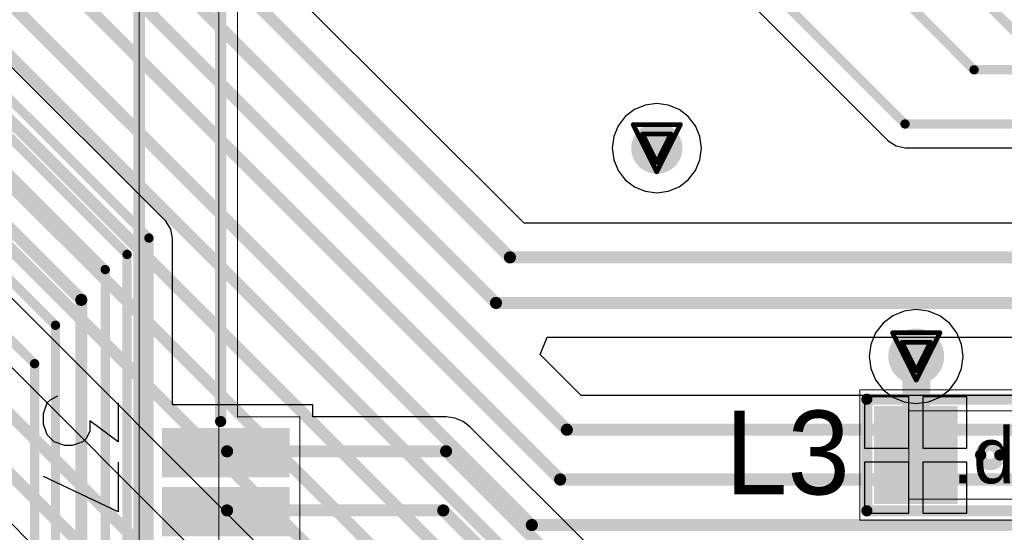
# Model space of a CAD drawing. Header units: millimetres. Extents: x 138 to 555, y 26 to 334.
# Tile 622 of 656: x 340.12 to 350.7, y 237.85 to 243.36. Entities that reach past the tile are written whole.
import ezdxf

# ---------------------------------------------------------------- set-up
doc = ezdxf.new("R2010")
doc.units = ezdxf.units.MM
for name, color, linetype in [('BottomLayer', 5, 'Continuous'), ('DrillDrawing', 1, 'Continuous'), ('Mechanical20', 56, 'Continuous'), ('Mechanical27', 56, 'Continuous'), ('MidLayer1', 16, 'Continuous'), ('MidLayer2', 76, 'Continuous'), ('MidLayer3', 90, 'Continuous'), ('MidLayer4', 156, 'Continuous'), ('MultiLayer', 9, 'Continuous'), ('TopLayer', 1, 'Continuous'), ('TopOverlay', 2, 'Continuous'), ('TopPaste', 8, 'Continuous'), ('TopSolder', 216, 'Continuous'), ('ViaHoleLayer', 16, 'Continuous')]:
    doc.layers.add(name, color=color, linetype=linetype)

# ---------------------------------------------------------------- blocks, each defined once
blk = doc.blocks.new('CON_MICTOR_TYCO_2_5767004_2_536')
at = {"layer": 'Mechanical20', "const_width": 0.01}
for points in [[(-6.1, 3.655), (-6.1, 4.325)], [(6.1, 4.325), (-6.1, 4.325)], [(-6.1, 3.655), (-12.9, 3.655)]]:
    blk.add_lwpolyline(points, dxfattribs=at)
at = {"layer": 'Mechanical20', "const_width": 0.005}
for points in [[(-6.102, 4.325, 1), (-6.098, 4.325, 1)], [(-6.102, 4.325, 1), (-6.098, 4.325, 1)], [(-6.102, 3.655, 1), (-6.098, 3.655, 1)], [(-6.102, 3.655, 1), (-6.098, 3.655, 1)]]:
    blk.add_lwpolyline(points, format="xyb", close=True, dxfattribs=at)
at = {"layer": 'Mechanical27'}
for p, q in [((-6.249, 2.375), (-5.83, 2.375)), ((-5.83, 2.375), (-6.058, 2.07)), ((-5.613, 2.375), (-5.08, 2.375)), ((-5.08, 2.375), (-5.46, 1.575)), ((-6.058, 2.07), (-5.944, 2.07)), ((-5.944, 2.07), (-5.868, 2.032)), ((-5.868, 2.032), (-5.83, 1.994)), ((-5.83, 1.994), (-5.792, 1.88)), ((-5.792, 1.804), (-5.83, 1.689)), ((-5.792, 1.88), (-5.792, 1.804)), ((-6.287, 1.651), (-6.325, 1.727)), ((-6.249, 1.613), (-6.287, 1.651)), ((-6.135, 1.575), (-6.249, 1.613)), ((-5.906, 1.613), (-6.02, 1.575)), ((-5.83, 1.689), (-5.906, 1.613)), ((-6.02, 1.575), (-6.135, 1.575))]:
    blk.add_line(p, q, dxfattribs=at)
at = {"layer": 'Mechanical27', "const_width": 0.01}
for points in [[(12.7, 3.455), (-12.7, 3.455)], [(10.925, 2.6), (-10.9, 2.6)]]:
    blk.add_lwpolyline(points, dxfattribs=at)
at = {"layer": 'TopLayer'}
for points in [[(-5.5, 2.895), (-5.5, 4.165), (-5.93, 2.895), (-5.93, 4.165)], [(-4.865, 2.895), (-4.865, 4.165), (-5.295, 2.895), (-5.295, 4.165)]]:
    blk.add_solid(points, dxfattribs=at)
at = {"layer": 'TopOverlay'}
for p, q in [((-6.249, 2.375), (-5.83, 2.375)), ((-5.83, 2.375), (-6.058, 2.07)), ((-5.613, 2.375), (-5.08, 2.375)), ((-5.08, 2.375), (-5.46, 1.575)), ((-6.058, 2.07), (-5.944, 2.07)), ((-5.944, 2.07), (-5.868, 2.032)), ((-5.868, 2.032), (-5.83, 1.994)), ((-5.83, 1.994), (-5.792, 1.88)), ((-5.792, 1.804), (-5.83, 1.689)), ((-5.792, 1.88), (-5.792, 1.804)), ((-6.287, 1.651), (-6.325, 1.727)), ((-6.249, 1.613), (-6.287, 1.651)), ((-6.135, 1.575), (-6.249, 1.613)), ((-5.906, 1.613), (-6.02, 1.575)), ((-5.83, 1.689), (-5.906, 1.613)), ((-6.02, 1.575), (-6.135, 1.575))]:
    blk.add_line(p, q, dxfattribs=at)
for points, const_width in [([(-6.05, 3.475), (-12.7, 3.475)], 0.12), ([(10.925, 2.6), (-10.9, 2.6)], 0.127)]:
    blk.add_lwpolyline(points, dxfattribs=dict(at, const_width=const_width))
at = {"layer": 'TopOverlay', "const_width": 0.06}
blk.add_lwpolyline([(-6.08, 3.475, 1), (-6.02, 3.475, 1)], format="xyb", close=True, dxfattribs=at)
at = {"layer": 'TopPaste'}
for points in [[(-5.5, 2.895), (-5.5, 4.165), (-5.93, 2.895), (-5.93, 4.165)], [(-4.865, 2.895), (-4.865, 4.165), (-5.295, 2.895), (-5.295, 4.165)]]:
    blk.add_solid(points, dxfattribs=at)
at = {"layer": 'TopSolder'}
for points in [[(-5.45, 2.845), (-5.45, 4.215), (-5.98, 2.845), (-5.98, 4.215)], [(-4.815, 2.845), (-4.815, 4.215), (-5.345, 2.845), (-5.345, 4.215)]]:
    blk.add_solid(points, dxfattribs=at)
blk = doc.blocks.new('L0603_789')
at = {"layer": 'Mechanical20', "const_width": 0.01}
for points in [[(-1.4, 0.7), (-1.4, -0.7)], [(-0.3, 0.7), (-1.4, 0.7)], [(1.4, 0.7), (-0.3, 0.7)], [(1.4, 0.7), (1.4, -0.7)], [(1.4, -0.7), (-1.4, -0.7)]]:
    blk.add_lwpolyline(points, dxfattribs=at)
at = {"layer": 'Mechanical20', "const_width": 0.005}
for points in [[(-1.402, 0.7, 1), (-1.398, 0.7, 1)], [(-1.402, 0.7, 1), (-1.398, 0.7, 1)], [(-0.302, 0.7, 1), (-0.298, 0.7, 1)], [(-0.302, 0.7, 1), (-0.298, 0.7, 1)], [(1.398, 0.7, 1), (1.402, 0.7, 1)], [(1.398, 0.7, 1), (1.402, 0.7, 1)], [(-1.402, -0.7, 1), (-1.398, -0.7, 1)], [(-1.402, -0.7, 1), (-1.398, -0.7, 1)], [(1.398, -0.7, 1), (1.402, -0.7, 1)], [(1.398, -0.7, 1), (1.402, -0.7, 1)]]:
    blk.add_lwpolyline(points, format="xyb", close=True, dxfattribs=at)
at = {"layer": 'Mechanical27', "const_width": 0.01}
for points in [[(0.875, 0.475), (-0.875, 0.475)], [(-0.875, 0.475), (-0.875, -0.475)], [(0.875, 0.475), (0.875, -0.475)], [(0.875, -0.475), (-0.875, -0.475)]]:
    blk.add_lwpolyline(points, dxfattribs=at)
at = {"layer": 'Mechanical27', "const_width": 0.005}
for points in [[(-0.877, 0.475, 1), (-0.873, 0.475, 1)], [(-0.877, 0.475, 1), (-0.873, 0.475, 1)], [(0.873, 0.475, 1), (0.877, 0.475, 1)], [(0.873, 0.475, 1), (0.877, 0.475, 1)], [(-0.877, -0.475, 1), (-0.873, -0.475, 1)], [(-0.877, -0.475, 1), (-0.873, -0.475, 1)], [(0.873, -0.475, 1), (0.877, -0.475, 1)], [(0.873, -0.475, 1), (0.877, -0.475, 1)]]:
    blk.add_lwpolyline(points, format="xyb", close=True, dxfattribs=at)
at = {"layer": 'TopLayer'}
for points in [[(-0.4, -0.475), (-0.4, 0.475), (-1.2, -0.475), (-1.2, 0.475)], [(1.2, -0.475), (1.2, 0.475), (0.4, -0.475), (0.4, 0.475)]]:
    blk.add_solid(points, dxfattribs=at)
at = {"layer": 'TopOverlay', "const_width": 0.12}
for points in [[(1.325, 0.6), (-1.325, 0.6)], [(-1.325, 0.6), (-1.325, -0.6)], [(1.325, 0.6), (1.325, -0.6)], [(1.325, -0.6), (-1.325, -0.6)]]:
    blk.add_lwpolyline(points, dxfattribs=at)
at = {"layer": 'TopOverlay'}
for points, const_width in [([(-1.355, 0.6, 1), (-1.295, 0.6, 1)], 0.06), ([(-1.355, 0.6, 1), (-1.295, 0.6, 1)], 0.06), ([(1.295, 0.6, 1), (1.355, 0.6, 1)], 0.06), ([(1.295, 0.6, 1), (1.355, 0.6, 1)], 0.06), ([(0.103, 0, 1), (-0.103, 0, 1)], 0.12), ([(-0.133, 0, 1), (-0.073, 0, 1)], 0.06), ([(0.073, 0, 1), (0.133, 0, 1)], 0.06), ([(-1.355, -0.6, 1), (-1.295, -0.6, 1)], 0.06), ([(-1.355, -0.6, 1), (-1.295, -0.6, 1)], 0.06), ([(1.295, -0.6, 1), (1.355, -0.6, 1)], 0.06), ([(1.295, -0.6, 1), (1.355, -0.6, 1)], 0.06)]:
    blk.add_lwpolyline(points, format="xyb", close=True, dxfattribs=dict(at, const_width=const_width))
at = {"layer": 'TopPaste'}
for points in [[(-0.4, -0.475), (-0.4, 0.475), (-1.2, -0.475), (-1.2, 0.475)], [(1.2, -0.475), (1.2, 0.475), (0.4, -0.475), (0.4, 0.475)]]:
    blk.add_solid(points, dxfattribs=at)
at = {"layer": 'TopSolder'}
for points in [[(-0.35, -0.525), (-0.35, 0.525), (-1.25, -0.525), (-1.25, 0.525)], [(1.25, -0.525), (1.25, 0.525), (0.35, -0.525), (0.35, 0.525)]]:
    blk.add_solid(points, dxfattribs=at)

msp = doc.modelspace()

# ---------------------------------------------------------------- linework, layer by layer
at = {"layer": 'BottomLayer'}
for p, q in [((340.083, 251.426), (349.45, 242.058)), ((345.54, 241.173), (335.941, 250.772)), ((349.45, 242.058), (349.533, 242.003)), ((349.533, 242.003), (349.63, 241.983)), ((349.63, 241.983), (354.166, 241.983)), ((352.905, 241.173), (345.54, 241.173)), ((339.798, 240.606), (347.849, 232.554)), ((347.909, 231.751), (339.45, 240.21)), ((345.711, 239.763), (345.787, 239.948)), ((345.787, 239.948), (352.785, 239.948)), ((346.151, 239.322), (345.711, 239.763)), ((353.149, 239.322), (346.151, 239.322)), ((339.856, 238.123), (347.517, 230.462))]:
    msp.add_line(p, q, dxfattribs=at)
for points, const_width in [([(340.188, 251.681), (349.63, 242.238)], 0.1), ([(335.681, 250.511), (345.387, 240.805)], 0.13), ([(335.623, 249.93), (345.237, 240.316)], 0.13), ([(335.631, 249.322), (345.999, 238.954)], 0.13), ([(335.556, 248.789), (345.926, 238.419)], 0.13), ([(335.158, 248.394), (345.622, 237.93)], 0.13), ([(334.998, 247.989), (346.597, 236.391)], 0.13), ([(334.876, 247.422), (346.487, 235.811)], 0.13), ([(334.73, 246.878), (346.301, 235.307)], 0.13), ([(334.537, 246.387), (348.11, 232.814)], 0.13), ([(333.683, 245.456), (347.756, 231.383)], 0.13), ([(348.627, 245.41), (350.899, 243.139)], 0.1), ([(333.438, 245.062), (347.783, 230.717)], 0.13), ([(348.934, 244.258), (350.371, 242.82)], 0.1), ([(350.371, 242.82), (354.328, 242.82)], 0.1), ([(349.63, 242.238), (354.272, 242.238)], 0.1), ([(345.387, 240.805), (352.905, 240.805)], 0.13), ([(345.237, 240.316), (352.937, 240.316)], 0.13), ([(345.999, 238.954), (353.507, 238.954)], 0.13), ([(345.926, 238.419), (352.916, 238.419)], 0.13), ([(345.622, 237.93), (353.079, 237.93)], 0.13)]:
    msp.add_lwpolyline(points, dxfattribs=dict(at, const_width=const_width))
for points, const_width in [([(350.346, 242.82, 1), (350.396, 242.82, 1)], 0.05), ([(350.346, 242.82, 1), (350.396, 242.82, 1)], 0.05), ([(346.827, 241.978, 1), (347.102, 241.978, 1)], 0.275), ([(349.605, 242.238, 1), (349.655, 242.238, 1)], 0.05), ([(349.605, 242.238, 1), (349.655, 242.238, 1)], 0.05), ([(345.355, 240.805, 1), (345.42, 240.805, 1)], 0.065), ([(345.355, 240.805, 1), (345.42, 240.805, 1)], 0.065), ([(345.205, 240.316, 1), (345.27, 240.316, 1)], 0.065), ([(345.205, 240.316, 1), (345.27, 240.316, 1)], 0.065), ([(349.6, 239.741, 1), (349.9, 239.741, 1)], 0.3), ([(345.966, 238.954, 1), (346.031, 238.954, 1)], 0.065), ([(345.966, 238.954, 1), (346.031, 238.954, 1)], 0.065), ([(345.894, 238.419, 1), (345.959, 238.419, 1)], 0.065), ([(345.894, 238.419, 1), (345.959, 238.419, 1)], 0.065), ([(345.59, 237.93, 1), (345.655, 237.93, 1)], 0.065), ([(345.59, 237.93, 1), (345.655, 237.93, 1)], 0.065)]:
    msp.add_lwpolyline(points, format="xyb", close=True, dxfattribs=dict(at, const_width=const_width))
at = {"layer": 'DrillDrawing', "const_width": 0.0508}
for points in [[(346.71, 242.232), (347.218, 242.232)], [(346.71, 242.232), (346.964, 241.724)], [(346.964, 241.724), (347.218, 242.232)], [(346.812, 242.13), (347.117, 242.13)], [(346.812, 242.13), (346.964, 241.825)], [(346.964, 241.825), (347.117, 242.13)], [(349.496, 239.995), (350.004, 239.995)], [(349.496, 239.995), (349.75, 239.487)], [(349.75, 239.487), (350.004, 239.995)], [(349.598, 239.893), (349.903, 239.893)], [(349.598, 239.893), (349.75, 239.588)], [(349.75, 239.588), (349.903, 239.893)]]:
    msp.add_lwpolyline(points, dxfattribs=at)
at = {"layer": 'DrillDrawing', "const_width": 0.0254}
for points in [[(346.698, 242.232, 1), (346.723, 242.232, 1)], [(346.698, 242.232, 1), (346.723, 242.232, 1)], [(347.206, 242.232, 1), (347.231, 242.232, 1)], [(347.206, 242.232, 1), (347.231, 242.232, 1)], [(346.799, 242.13, 1), (346.825, 242.13, 1)], [(346.799, 242.13, 1), (346.825, 242.13, 1)], [(347.104, 242.13, 1), (347.13, 242.13, 1)], [(347.104, 242.13, 1), (347.13, 242.13, 1)], [(346.952, 241.825, 1), (346.977, 241.825, 1)], [(346.952, 241.825, 1), (346.977, 241.825, 1)], [(346.952, 241.724, 1), (346.977, 241.724, 1)], [(346.952, 241.724, 1), (346.977, 241.724, 1)], [(349.483, 239.995, 1), (349.509, 239.995, 1)], [(349.483, 239.995, 1), (349.509, 239.995, 1)], [(349.991, 239.995, 1), (350.017, 239.995, 1)], [(349.991, 239.995, 1), (350.017, 239.995, 1)], [(349.585, 239.893, 1), (349.61, 239.893, 1)], [(349.585, 239.893, 1), (349.61, 239.893, 1)], [(349.89, 239.893, 1), (349.915, 239.893, 1)], [(349.89, 239.893, 1), (349.915, 239.893, 1)], [(349.737, 239.588, 1), (349.763, 239.588, 1)], [(349.737, 239.588, 1), (349.763, 239.588, 1)], [(349.737, 239.487, 1), (349.763, 239.487, 1)], [(349.737, 239.487, 1), (349.763, 239.487, 1)]]:
    msp.add_lwpolyline(points, format="xyb", close=True, dxfattribs=at)
at = {"layer": 'MidLayer1'}
for p, q in [((346.84, 242.441), (346.725, 242.393)), ((346.964, 242.457), (346.84, 242.441)), ((347.088, 242.441), (346.964, 242.457)), ((347.204, 242.393), (347.088, 242.441)), ((346.626, 242.317), (346.55, 242.217)), ((346.725, 242.393), (346.626, 242.317)), ((347.303, 242.317), (347.204, 242.393)), ((347.379, 242.217), (347.303, 242.317)), ((346.55, 242.217), (346.502, 242.102)), ((347.427, 242.102), (347.379, 242.217)), ((346.502, 242.102), (346.485, 241.978)), ((347.444, 241.978), (347.427, 242.102)), ((346.485, 241.978), (346.502, 241.854)), ((347.427, 241.854), (347.444, 241.978)), ((346.502, 241.854), (346.55, 241.738)), ((347.379, 241.738), (347.427, 241.854)), ((346.55, 241.738), (346.626, 241.639)), ((347.303, 241.639), (347.379, 241.738)), ((346.626, 241.639), (346.725, 241.563)), ((347.204, 241.563), (347.303, 241.639)), ((346.725, 241.563), (346.84, 241.515)), ((346.84, 241.515), (346.964, 241.499)), ((346.964, 241.499), (347.088, 241.515)), ((347.088, 241.515), (347.204, 241.563)), ((349.62, 240.228), (349.498, 240.177)), ((349.75, 240.245), (349.62, 240.228)), ((349.881, 240.228), (349.75, 240.245)), ((350.002, 240.177), (349.881, 240.228)), ((349.394, 240.097), (349.313, 239.993)), ((349.498, 240.177), (349.394, 240.097)), ((350.107, 240.097), (350.002, 240.177)), ((350.187, 239.993), (350.107, 240.097)), ((349.313, 239.993), (349.263, 239.871)), ((350.237, 239.871), (350.187, 239.993)), ((349.263, 239.871), (349.246, 239.741)), ((350.254, 239.741), (350.237, 239.871)), ((349.246, 239.741), (349.263, 239.61)), ((350.237, 239.61), (350.254, 239.741)), ((349.263, 239.61), (349.313, 239.488)), ((350.187, 239.488), (350.237, 239.61)), ((349.313, 239.488), (349.394, 239.384)), ((350.107, 239.384), (350.187, 239.488)), ((349.394, 239.384), (349.498, 239.304)), ((350.002, 239.304), (350.107, 239.384)), ((349.498, 239.304), (349.62, 239.253)), ((349.62, 239.253), (349.75, 239.236)), ((349.75, 239.236), (349.881, 239.253)), ((349.881, 239.253), (350.002, 239.304))]:
    msp.add_line(p, q, dxfattribs=at)
for points, const_width in [([(346.827, 241.978, 1), (347.102, 241.978, 1)], 0.275), ([(349.6, 239.741, 1), (349.9, 239.741, 1)], 0.3)]:
    msp.add_lwpolyline(points, format="xyb", close=True, dxfattribs=dict(at, const_width=const_width))
at = {"layer": 'MidLayer2'}
for points, const_width in [([(346.827, 241.978, 1), (347.102, 241.978, 1)], 0.275), ([(349.6, 239.741, 1), (349.9, 239.741, 1)], 0.3)]:
    msp.add_lwpolyline(points, format="xyb", close=True, dxfattribs=dict(at, const_width=const_width))
at = {"layer": 'MidLayer3'}
for points, const_width in [([(346.827, 241.978, 1), (347.102, 241.978, 1)], 0.275), ([(349.6, 239.741, 1), (349.9, 239.741, 1)], 0.3)]:
    msp.add_lwpolyline(points, format="xyb", close=True, dxfattribs=dict(at, const_width=const_width))
at = {"layer": 'MidLayer4'}
for p, q in [((346.84, 242.441), (346.725, 242.393)), ((346.964, 242.457), (346.84, 242.441)), ((347.088, 242.441), (346.964, 242.457)), ((347.204, 242.393), (347.088, 242.441)), ((346.626, 242.317), (346.55, 242.217)), ((346.725, 242.393), (346.626, 242.317)), ((347.303, 242.317), (347.204, 242.393)), ((347.379, 242.217), (347.303, 242.317)), ((346.55, 242.217), (346.502, 242.102)), ((347.427, 242.102), (347.379, 242.217)), ((346.502, 242.102), (346.485, 241.978)), ((347.444, 241.978), (347.427, 242.102)), ((346.485, 241.978), (346.502, 241.854)), ((347.427, 241.854), (347.444, 241.978)), ((346.502, 241.854), (346.55, 241.738)), ((347.379, 241.738), (347.427, 241.854)), ((346.55, 241.738), (346.626, 241.639)), ((347.303, 241.639), (347.379, 241.738)), ((346.626, 241.639), (346.725, 241.563)), ((347.204, 241.563), (347.303, 241.639)), ((346.725, 241.563), (346.84, 241.515)), ((346.84, 241.515), (346.964, 241.499)), ((346.964, 241.499), (347.088, 241.515)), ((347.088, 241.515), (347.204, 241.563)), ((349.62, 240.228), (349.498, 240.177)), ((349.75, 240.245), (349.62, 240.228)), ((349.881, 240.228), (349.75, 240.245)), ((350.002, 240.177), (349.881, 240.228)), ((349.394, 240.097), (349.313, 239.993)), ((349.498, 240.177), (349.394, 240.097)), ((350.107, 240.097), (350.002, 240.177)), ((350.187, 239.993), (350.107, 240.097)), ((349.313, 239.993), (349.263, 239.871)), ((350.237, 239.871), (350.187, 239.993)), ((349.263, 239.871), (349.246, 239.741)), ((350.254, 239.741), (350.237, 239.871)), ((349.246, 239.741), (349.263, 239.61)), ((350.237, 239.61), (350.254, 239.741)), ((349.263, 239.61), (349.313, 239.488)), ((350.187, 239.488), (350.237, 239.61)), ((349.313, 239.488), (349.394, 239.384)), ((350.107, 239.384), (350.187, 239.488)), ((349.394, 239.384), (349.498, 239.304)), ((350.002, 239.304), (350.107, 239.384)), ((349.498, 239.304), (349.62, 239.253)), ((349.62, 239.253), (349.75, 239.236)), ((349.75, 239.236), (349.881, 239.253)), ((349.881, 239.253), (350.002, 239.304))]:
    msp.add_line(p, q, dxfattribs=at)
for points, const_width in [([(346.827, 241.978, 1), (347.102, 241.978, 1)], 0.275), ([(349.6, 239.741, 1), (349.9, 239.741, 1)], 0.3)]:
    msp.add_lwpolyline(points, format="xyb", close=True, dxfattribs=dict(at, const_width=const_width))
at = {"layer": 'MultiLayer'}
for points, const_width in [([(346.827, 241.978, 1), (347.102, 241.978, 1)], 0.275), ([(349.6, 239.741, 1), (349.9, 239.741, 1)], 0.3)]:
    msp.add_lwpolyline(points, format="xyb", close=True, dxfattribs=dict(at, const_width=const_width))
at = {"layer": 'TopLayer'}
for p, q in [((341.691, 241.193), (339.854, 243.03)), ((341.746, 241.11), (341.691, 241.193)), ((341.765, 241.013), (341.746, 241.11)), ((341.765, 239.222), (341.765, 241.013)), ((349.67, 239.307), (349.195, 239.307)), ((349.195, 239.307), (349.195, 238.757)), ((349.67, 238.757), (349.67, 239.307)), ((350.295, 239.307), (349.82, 239.307)), ((349.82, 239.307), (349.82, 238.757)), ((350.295, 238.757), (350.295, 239.307)), ((343.271, 239.222), (341.765, 239.222)), ((343.271, 239.091), (343.271, 239.222)), ((344.702, 239.091), (343.271, 239.091)), ((344.797, 239.078), (344.702, 239.091)), ((344.886, 239.041), (344.797, 239.078)), ((344.962, 238.983), (344.886, 239.041)), ((350.867, 233.078), (344.962, 238.983)), ((349.195, 238.757), (349.67, 238.757)), ((349.82, 238.757), (350.295, 238.757)), ((349.67, 238.607), (349.195, 238.607)), ((349.195, 238.607), (349.195, 238.057)), ((349.67, 238.057), (349.67, 238.607)), ((350.295, 238.607), (349.82, 238.607)), ((349.82, 238.607), (349.82, 238.057)), ((350.295, 238.057), (350.295, 238.607)), ((349.195, 238.057), (349.67, 238.057)), ((349.82, 238.057), (350.295, 238.057))]:
    msp.add_line(p, q, dxfattribs=at)
for points, const_width in [([(339.673, 242.85), (341.511, 241.013)], 0.1), ([(339.625, 242.489), (341.277, 240.837)], 0.1), ([(339.615, 242.101), (341.042, 240.674)], 0.1), ([(339.441, 241.694), (340.785, 240.349)], 0.13), ([(339.315, 241.269), (340.508, 240.076)], 0.1), ([(341.511, 233.745), (341.511, 241.013)], 0.1), ([(339.128, 240.819), (340.284, 239.663)], 0.1), ([(341.277, 233.277), (341.277, 240.837)], 0.1), ([(341.042, 232.837), (341.042, 240.674)], 0.1), ([(340.785, 232.397), (340.785, 240.349)], 0.13), ([(340.508, 231.373), (340.508, 240.076)], 0.1), ([(349.75, 238.871), (349.75, 239.741)], 0.3), ([(340.284, 230.928), (340.284, 239.663)], 0.1), ([(349.654, 238.774), (349.75, 238.871)], 0.3), ([(349.654, 238.774), (349.745, 238.682)], 0.3), ([(342.35, 238.722), (344.702, 238.722)], 0.13), ([(344.702, 238.722), (352.282, 231.142)], 0.13), ([(342.35, 238.087), (344.672, 238.087)], 0.13), ([(344.672, 238.087), (351.782, 230.977)], 0.13)]:
    msp.add_lwpolyline(points, dxfattribs=dict(at, const_width=const_width))
for points, const_width in [([(346.827, 241.978, 1), (347.102, 241.978, 1)], 0.275), ([(341.486, 241.013, 1), (341.536, 241.013, 1)], 0.05), ([(341.486, 241.013, 1), (341.536, 241.013, 1)], 0.05), ([(341.252, 240.837, 1), (341.302, 240.837, 1)], 0.05), ([(341.252, 240.837, 1), (341.302, 240.837, 1)], 0.05), ([(341.017, 240.674, 1), (341.067, 240.674, 1)], 0.05), ([(341.017, 240.674, 1), (341.067, 240.674, 1)], 0.05), ([(340.753, 240.349, 1), (340.818, 240.349, 1)], 0.065), ([(340.753, 240.349, 1), (340.818, 240.349, 1)], 0.065), ([(340.483, 240.076, 1), (340.533, 240.076, 1)], 0.05), ([(340.483, 240.076, 1), (340.533, 240.076, 1)], 0.05), ([(349.6, 239.741, 1), (349.9, 239.741, 1)], 0.3), ([(349.675, 239.741, 1), (349.825, 239.741, 1)], 0.15), ([(340.259, 239.663, 1), (340.309, 239.663, 1)], 0.05), ([(340.259, 239.663, 1), (340.309, 239.663, 1)], 0.05), ([(349.675, 238.871, 1), (349.825, 238.871, 1)], 0.15), ([(349.675, 238.871, 1), (349.825, 238.871, 1)], 0.15), ([(349.579, 238.774, 1), (349.729, 238.774, 1)], 0.15), ([(349.579, 238.774, 1), (349.729, 238.774, 1)], 0.15), ([(349.67, 238.682, 1), (349.82, 238.682, 1)], 0.15), ([(342.318, 238.722, 1), (342.383, 238.722, 1)], 0.065), ([(344.669, 238.722, 1), (344.734, 238.722, 1)], 0.065), ([(344.669, 238.722, 1), (344.734, 238.722, 1)], 0.065), ([(342.318, 238.087, 1), (342.383, 238.087, 1)], 0.065), ([(344.639, 238.087, 1), (344.704, 238.087, 1)], 0.065), ([(344.639, 238.087, 1), (344.704, 238.087, 1)], 0.065)]:
    msp.add_lwpolyline(points, format="xyb", close=True, dxfattribs=dict(at, const_width=const_width))
at = {"layer": 'ViaHoleLayer', "const_width": 0.15}
for points in [[(346.889, 241.978, 1), (347.039, 241.978, 1)], [(349.675, 239.741, 1), (349.825, 239.741, 1)]]:
    msp.add_lwpolyline(points, format="xyb", close=True, dxfattribs=at)

# ---------------------------------------------------------------- block references
for name, p, rotation in [('CON_MICTOR_TYCO_2_5767004_2_536', (338.806, 232.992), 270), ('L0603_789', (350.545, 238.682), 180)]:
    msp.add_blockref(name, p, dxfattribs=dict(rotation=rotation))

# ---------------------------------------------------------------- texts
at = {"layer": 'Mechanical27'}
msp.add_text('.designator', height=0.6, dxfattribs=at).set_placement((350.139, 238.379))
at = {"layer": 'TopOverlay'}
msp.add_text('L3', height=0.9, dxfattribs=at).set_placement((347.698, 238.259))

doc.saveas('drawing.dxf')
